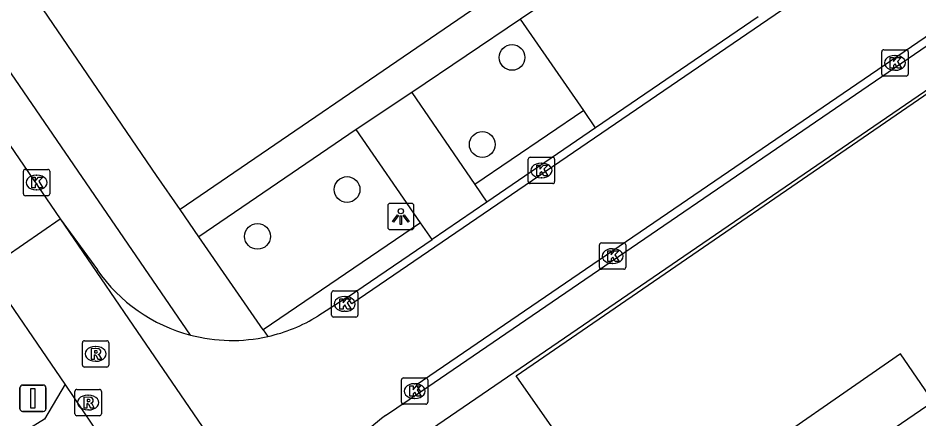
# Model space of a CAD drawing. Extents: x 155275 to 156263, y 382654 to 383635.
# Drawn here: x 155648.73 to 155682.95, y 383313.6 to 383328.85 of the extents above; entities that cross this region are included whole.
import ezdxf

# ---------------------------------------------------------------- set-up
doc = ezdxf.new("R2010")
doc.units = 0
for name, color, linetype in [('IMGEO_Boom', 7, 'Continuous'), ('IMGEO_Fietspad_gesloten', 7, 'Continuous'), ('IMGEO_Kolk', 7, 'Continuous'), ('IMGEO_Lichtpunt', 7, 'Continuous'), ('IMGEO_Pand', 7, 'Continuous'), ('IMGEO_Pand_overbouw', 7, 'Continuous'), ('IMGEO_Parkeervlak_open', 7, 'Continuous'), ('IMGEO_Rijbaan_lokaal_gesloten', 7, 'Continuous'), ('IMGEO_Rijbaan_lokaal_open', 7, 'Continuous'), ('IMGEO_Rioolput', 7, 'Continuous'), ('IMGEO_Verkeersbordpaal', 7, 'Continuous'), ('IMGEO_Voetpad_open', 7, 'Continuous')]:
    doc.layers.add(name, color=color, linetype=linetype)

msp = doc.modelspace()

# ---------------------------------------------------------------- linework, layer by layer
at = {"layer": 'IMGEO_Boom'}
for centre in [(155667.49, 383327.345), (155666.359, 383324.037), (155661.224, 383322.325), (155657.823, 383320.545)]:
    msp.add_circle(centre, 0.489, dxfattribs=at)
at = {"layer": 'IMGEO_Fietspad_gesloten'}
msp.add_lwpolyline([(155650.511, 383314.925), (155649.735, 383313.591), (155646.237, 383311.445), (155643.355, 383309.466)], dxfattribs=at)
at = {"layer": 'IMGEO_Kolk'}
for p, q in [((155681.609, 383327.638), (155682.461, 383327.638)), ((155681.534, 383326.712), (155681.534, 383327.564)), ((155682.022, 383327.418), (155682.047, 383327.418)), ((155682.535, 383327.564), (155682.535, 383326.712)), ((155682.461, 383326.638), (155681.609, 383326.638)), ((155682.045, 383326.858), (155682.02, 383326.858)), ((155668.181, 383323.55), (155669.033, 383323.55)), ((155668.106, 383322.624), (155668.106, 383323.476)), ((155668.594, 383323.33), (155668.619, 383323.33)), ((155669.107, 383323.476), (155669.107, 383322.624)), ((155648.93, 383322.165), (155648.93, 383323.017)), ((155649.005, 383323.091), (155649.857, 383323.091)), ((155649.418, 383322.871), (155649.443, 383322.871)), ((155649.931, 383323.017), (155649.931, 383322.165)), ((155669.033, 383322.55), (155668.181, 383322.55)), ((155668.617, 383322.77), (155668.592, 383322.77)), ((155649.441, 383322.311), (155649.416, 383322.311)), ((155649.857, 383322.091), (155649.005, 383322.091)), ((155670.808, 383319.368), (155670.808, 383320.22)), ((155670.883, 383320.294), (155671.735, 383320.294)), ((155671.809, 383320.22), (155671.809, 383319.368)), ((155671.296, 383320.074), (155671.321, 383320.074)), ((155671.319, 383319.514), (155671.294, 383319.514)), ((155671.735, 383319.294), (155670.883, 383319.294)), ((155660.634, 383317.549), (155660.634, 383318.401)), ((155660.709, 383318.475), (155661.561, 383318.475)), ((155661.635, 383318.401), (155661.635, 383317.549)), ((155661.122, 383318.255), (155661.147, 383318.255)), ((155661.561, 383317.475), (155660.709, 383317.475)), ((155661.145, 383317.695), (155661.12, 383317.695)), ((155663.29, 383314.238), (155663.29, 383315.09)), ((155663.365, 383315.164), (155664.217, 383315.164)), ((155664.291, 383315.09), (155664.291, 383314.238)), ((155663.778, 383314.944), (155663.803, 383314.944)), ((155663.801, 383314.384), (155663.776, 383314.384)), ((155664.217, 383314.164), (155663.365, 383314.164))]:
    msp.add_line(p, q, dxfattribs=at)
for points in [[(155681.609, 383327.638), (155682.461, 383327.638)], [(155681.534, 383326.712), (155681.534, 383327.564)], [(155681.855, 383327.338), (155681.978, 383327.338), (155681.978, 383327.187), (155682.108, 383327.338), (155682.272, 383327.338), (155682.126, 383327.187), (155682.279, 383326.938), (155682.127, 383326.938), (155682.042, 383327.102), (155681.978, 383327.035), (155681.978, 383326.938), (155681.855, 383326.938), (155681.855, 383327.338)], [(155682.535, 383327.564), (155682.535, 383326.712)], [(155682.461, 383326.638), (155681.609, 383326.638)], [(155668.181, 383323.55), (155669.033, 383323.55)], [(155668.106, 383322.624), (155668.106, 383323.476)], [(155668.427, 383323.25), (155668.55, 383323.25), (155668.55, 383323.099), (155668.68, 383323.25), (155668.844, 383323.25), (155668.698, 383323.099), (155668.851, 383322.85), (155668.699, 383322.85), (155668.614, 383323.014), (155668.55, 383322.947), (155668.55, 383322.85), (155668.427, 383322.85), (155668.427, 383323.25)], [(155669.107, 383323.476), (155669.107, 383322.624)], [(155648.93, 383322.165), (155648.93, 383323.017)], [(155649.005, 383323.091), (155649.857, 383323.091)], [(155649.931, 383323.017), (155649.931, 383322.165)], [(155649.251, 383322.791), (155649.374, 383322.791), (155649.374, 383322.64), (155649.504, 383322.791), (155649.668, 383322.791), (155649.522, 383322.64), (155649.675, 383322.391), (155649.523, 383322.391), (155649.438, 383322.555), (155649.374, 383322.488), (155649.374, 383322.391), (155649.251, 383322.391), (155649.251, 383322.791)], [(155669.033, 383322.55), (155668.181, 383322.55)], [(155649.857, 383322.091), (155649.005, 383322.091)], [(155670.808, 383319.368), (155670.808, 383320.22)], [(155670.883, 383320.294), (155671.735, 383320.294)], [(155671.809, 383320.22), (155671.809, 383319.368)], [(155671.129, 383319.994), (155671.252, 383319.994), (155671.252, 383319.843), (155671.382, 383319.994), (155671.546, 383319.994), (155671.4, 383319.843), (155671.553, 383319.594), (155671.401, 383319.594), (155671.316, 383319.758), (155671.252, 383319.691), (155671.252, 383319.594), (155671.129, 383319.594), (155671.129, 383319.994)], [(155671.735, 383319.294), (155670.883, 383319.294)], [(155660.634, 383317.549), (155660.634, 383318.401)], [(155660.709, 383318.475), (155661.561, 383318.475)], [(155661.635, 383318.401), (155661.635, 383317.549)], [(155660.955, 383318.175), (155661.078, 383318.175), (155661.078, 383318.024), (155661.208, 383318.175), (155661.372, 383318.175), (155661.226, 383318.024), (155661.379, 383317.775), (155661.227, 383317.775), (155661.142, 383317.939), (155661.078, 383317.872), (155661.078, 383317.775), (155660.955, 383317.775), (155660.955, 383318.175)], [(155661.561, 383317.475), (155660.709, 383317.475)], [(155663.29, 383314.238), (155663.29, 383315.09)], [(155663.365, 383315.164), (155664.217, 383315.164)], [(155664.291, 383315.09), (155664.291, 383314.238)], [(155663.611, 383314.864), (155663.734, 383314.864), (155663.734, 383314.713), (155663.864, 383314.864), (155664.028, 383314.864), (155663.882, 383314.713), (155664.035, 383314.464), (155663.883, 383314.464), (155663.798, 383314.628), (155663.734, 383314.561), (155663.734, 383314.464), (155663.611, 383314.464), (155663.611, 383314.864)], [(155664.217, 383314.164), (155663.365, 383314.164)]]:
    msp.add_lwpolyline(points, dxfattribs=at)
for centre, start, end in [((155681.611, 383327.562), 91.552, 178.448), ((155681.611, 383327.562), 91.552, 178.448), ((155682.459, 383327.562), 1.552, 88.448), ((155682.459, 383327.562), 1.552, 88.448), ((155681.611, 383326.714), 181.552, 268.448), ((155681.611, 383326.714), 181.552, 268.448), ((155682.459, 383326.714), 271.552, 358.448), ((155682.459, 383326.714), 271.552, 358.448), ((155668.183, 383323.474), 91.552, 178.448), ((155668.183, 383323.474), 91.552, 178.448), ((155669.031, 383323.474), 1.552, 88.448), ((155669.031, 383323.474), 1.552, 88.448), ((155649.007, 383323.015), 91.552, 178.448), ((155649.007, 383323.015), 91.552, 178.448), ((155649.855, 383323.015), 1.552, 88.448), ((155649.855, 383323.015), 1.552, 88.448), ((155668.183, 383322.626), 181.552, 268.448), ((155668.183, 383322.626), 181.552, 268.448), ((155669.031, 383322.626), 271.552, 358.448), ((155669.031, 383322.626), 271.552, 358.448), ((155649.007, 383322.167), 181.552, 268.448), ((155649.007, 383322.167), 181.552, 268.448), ((155649.855, 383322.167), 271.552, 358.448), ((155649.855, 383322.167), 271.552, 358.448), ((155670.885, 383320.218), 91.552, 178.448), ((155670.885, 383320.218), 91.552, 178.448), ((155671.733, 383320.218), 1.552, 88.448), ((155671.733, 383320.218), 1.552, 88.448), ((155670.885, 383319.37), 181.552, 268.448), ((155670.885, 383319.37), 181.552, 268.448), ((155671.733, 383319.37), 271.552, 358.448), ((155671.733, 383319.37), 271.552, 358.448), ((155660.711, 383318.399), 91.552, 178.448), ((155660.711, 383318.399), 91.552, 178.448), ((155661.559, 383318.399), 1.552, 88.448), ((155661.559, 383318.399), 1.552, 88.448), ((155660.711, 383317.551), 181.552, 268.448), ((155660.711, 383317.551), 181.552, 268.448), ((155661.559, 383317.551), 271.552, 358.448), ((155661.559, 383317.551), 271.552, 358.448), ((155663.367, 383315.088), 91.552, 178.448), ((155663.367, 383315.088), 91.552, 178.448), ((155664.215, 383315.088), 1.552, 88.448), ((155664.215, 383315.088), 1.552, 88.448), ((155663.367, 383314.24), 181.552, 268.448), ((155663.367, 383314.24), 181.552, 268.448), ((155664.215, 383314.24), 271.552, 358.448), ((155664.215, 383314.24), 271.552, 358.448)]:
    msp.add_arc(centre, 0.0765, start, end, dxfattribs=at)
for centre, major_axis, ratio, start_param, end_param in [((155682.021, 383327.138), (-0.387, 0.002), 0.722429, 4.712389, 7.853982), ((155682.046, 383327.138), (-0.39, 0.002), 0.717154, 1.570796, 4.712389), ((155668.593, 383323.05), (-0.387, 0.002), 0.722429, 4.712389, 7.853982), ((155668.618, 383323.05), (-0.39, 0.002), 0.717154, 1.570796, 4.712389), ((155649.417, 383322.591), (-0.387, 0.002), 0.722429, 4.712389, 7.853982), ((155649.442, 383322.591), (-0.39, 0.002), 0.717154, 1.570796, 4.712389), ((155671.295, 383319.794), (-0.387, 0.002), 0.722429, 4.712389, 7.853982), ((155671.32, 383319.794), (-0.39, 0.002), 0.717154, 1.570796, 4.712389), ((155661.121, 383317.975), (-0.387, 0.002), 0.722429, 4.712389, 7.853982), ((155661.146, 383317.975), (-0.39, 0.002), 0.717154, 1.570796, 4.712389), ((155663.777, 383314.664), (-0.387, 0.002), 0.722429, 4.712389, 7.853982), ((155663.802, 383314.664), (-0.39, 0.002), 0.717154, 1.570796, 4.712389)]:
    msp.add_ellipse(centre, major_axis=major_axis, ratio=ratio, start_param=start_param, end_param=end_param, dxfattribs=at)
at = {"layer": 'IMGEO_Lichtpunt'}
for p, q in [((155662.767, 383321.705), (155662.767, 383320.898)), ((155662.767, 383321.705), (155662.767, 383320.898)), ((155663.669, 383321.8), (155662.861, 383321.8)), ((155663.669, 383321.8), (155662.861, 383321.8)), ((155663.763, 383320.898), (155663.763, 383321.705)), ((155663.763, 383320.898), (155663.763, 383321.705)), ((155662.861, 383320.804), (155663.669, 383320.804)), ((155662.861, 383320.804), (155663.669, 383320.804))]:
    msp.add_line(p, q, dxfattribs=at)
for points in [[(155663.141, 383321.369), (155663.18, 383321.341), (155662.992, 383321.079), (155662.954, 383321.106), (155663.141, 383321.369)], [(155663.243, 383321.321), (155663.29, 383321.321), (155663.29, 383320.999), (155663.243, 383320.999), (155663.243, 383321.321)], [(155663.353, 383321.341), (155663.391, 383321.368), (155663.578, 383321.106), (155663.539, 383321.078), (155663.353, 383321.341)]]:
    msp.add_lwpolyline(points, dxfattribs=at)
msp.add_circle((155663.266, 383321.503), 0.0994, dxfattribs=at)
for centre, start, end in [((155662.861, 383321.705), 90, 180), ((155662.861, 383321.705), 90, 180), ((155663.669, 383321.705), 0, 90), ((155663.669, 383321.705), 0, 90), ((155662.861, 383320.898), 180, 270), ((155662.861, 383320.898), 180, 270), ((155663.669, 383320.898), 270, 0), ((155663.669, 383320.898), 270, 360)]:
    msp.add_arc(centre, 0.0946, start, end, dxfattribs=at)
at = {"layer": 'IMGEO_Pand'}
msp.add_lwpolyline([(155683.482, 383314.262), (155682.239, 383316.077), (155675.748, 383311.563), (155676.947, 383309.789), (155671.686, 383306.168), (155667.803, 383311.897), (155669.27, 383312.926), (155667.643, 383315.246), (155685.633, 383327.606)], dxfattribs=at)
at = {"layer": 'IMGEO_Pand_overbouw'}
msp.add_lwpolyline([(155683.482, 383314.262), (155682.239, 383316.077), (155675.748, 383311.563), (155676.947, 383309.789)], close=True, dxfattribs=at)
at = {"layer": 'IMGEO_Parkeervlak_open'}
for points in [[(155670.212, 383325.323), (155667.807, 383328.798)], [(155663.683, 383326.018), (155666.077, 383322.518)], [(155664.014, 383321.06), (155661.575, 383324.608)]]:
    msp.add_lwpolyline(points, dxfattribs=at)
at = {"layer": 'IMGEO_Rijbaan_lokaal_gesloten'}
for points in [[(155779.897, 383398.895), (155721.169, 383358.828), (155661.404, 383317.986), (155661.244, 383318.235)], [(155782.106, 383395.69), (155715.377, 383350.126), (155663.845, 383314.887), (155664.009, 383314.637)], [(155603.246, 383390.171), (155650.33, 383321.209)], [(155664.009, 383314.637), (155684.541, 383328.678)], [(155676.837, 383328.892), (155670.662, 383324.672)], [(155670.662, 383324.672), (155666.533, 383321.85)], [(155666.533, 383321.85), (155664.45, 383320.426)], [(155647.53, 383319.282), (155650.33, 383321.209)], [(155650.33, 383321.209), (155652.923, 383317.411), (155659.999, 383307.058), (155662.23, 383303.795)], [(155661.244, 383318.235), (155664.45, 383320.426)], [(155650.511, 383314.925), (155647.53, 383319.282)], [(155653.216, 383310.97), (155652.735, 383311.673), (155651.547, 383313.41), (155650.511, 383314.925)]]:
    msp.add_lwpolyline(points, dxfattribs=at)
at = {"layer": 'IMGEO_Rijbaan_lokaal_open'}
for points in [[(155650.33, 383321.209), (155651.739, 383319.271)], [(155661.244, 383318.235), (155660.115, 383317.515)], [(155662.689, 383313.737), (155664.009, 383314.637)]]:
    msp.add_lwpolyline(points, dxfattribs=at)
for centre, radius, start, end in [((155656.847, 383322.796), 6.207, 214.6094, 255.3631), ((155656.861, 383322.761), 6.173, 282.6203, 301.8098), ((155656.855, 383322.772), 6.185, 255.2355, 282.6535), ((155666.199, 383308.817), 6.044, 125.5045, 146.3484)]:
    msp.add_arc(centre, radius, start, end, dxfattribs=at)
at = {"layer": 'IMGEO_Rioolput'}
for p, q in [((155651.174, 383315.651), (155651.174, 383316.503)), ((155651.249, 383316.577), (155652.101, 383316.577)), ((155651.662, 383316.357), (155651.687, 383316.357)), ((155652.175, 383316.503), (155652.175, 383315.651)), ((155651.685, 383315.797), (155651.66, 383315.797)), ((155652.101, 383315.577), (155651.249, 383315.577)), ((155650.89, 383313.801), (155650.89, 383314.653)), ((155650.965, 383314.727), (155651.817, 383314.727)), ((155651.891, 383314.653), (155651.891, 383313.801)), ((155651.378, 383314.507), (155651.403, 383314.507)), ((155651.401, 383313.947), (155651.376, 383313.947)), ((155651.817, 383313.727), (155650.965, 383313.727))]:
    msp.add_line(p, q, dxfattribs=at)
for points in [[(155651.174, 383315.651), (155651.174, 383316.503)], [(155651.249, 383316.577), (155652.101, 383316.577)], [(155652.175, 383316.503), (155652.175, 383315.651)], [(155651.763, 383316.275), (155651.511, 383316.277), (155651.511, 383315.877)], [(155651.511, 383315.877), (155651.635, 383315.877), (155651.635, 383316.039), (155651.646, 383316.039)], [(155651.689, 383316.196), (155651.635, 383316.196), (155651.635, 383316.115)], [(155651.635, 383316.115), (155651.687, 383316.115)], [(155651.693, 383316.01), (155651.764, 383315.877), (155651.904, 383315.877), (155651.839, 383316.003)], [(155652.101, 383315.577), (155651.249, 383315.577)], [(155650.89, 383313.801), (155650.89, 383314.653)], [(155650.965, 383314.727), (155651.817, 383314.727)], [(155651.891, 383314.653), (155651.891, 383313.801)], [(155651.479, 383314.425), (155651.227, 383314.427), (155651.227, 383314.027)], [(155651.405, 383314.346), (155651.351, 383314.346), (155651.351, 383314.265)], [(155651.227, 383314.027), (155651.351, 383314.027), (155651.351, 383314.189), (155651.362, 383314.189)], [(155651.351, 383314.265), (155651.403, 383314.265)], [(155651.409, 383314.16), (155651.48, 383314.027), (155651.62, 383314.027), (155651.555, 383314.153)], [(155651.817, 383313.727), (155650.965, 383313.727)]]:
    msp.add_lwpolyline(points, dxfattribs=at)
for centre, radius, start, end in [((155651.251, 383316.501), 0.0765, 91.552, 178.448), ((155651.251, 383316.501), 0.0765, 91.552, 178.448), ((155652.099, 383316.501), 0.0765, 1.552, 88.448), ((155652.099, 383316.501), 0.0765, 1.552, 88.448), ((155651.645, 383315.986), 0.0533, 26.0293, 88.6989), ((155651.671, 383316.304), 0.19, 274.7715, 282.9687), ((155651.695, 383316.1), 0.0964, 77.0061, 93.1865), ((155651.709, 383316.157), 0.0378, 276.6634, 79.6772), ((155651.762, 383316.165), 0.109, 350.3612, 89.416), ((155651.76, 383316.165), 0.112, 277.5842, 350.9817), ((155651.744, 383315.95), 0.108, 29.5134, 73.7905), ((155651.251, 383315.653), 0.0765, 181.552, 268.448), ((155651.251, 383315.653), 0.0765, 181.552, 268.448), ((155652.099, 383315.653), 0.0765, 271.552, 358.448), ((155652.099, 383315.653), 0.0765, 271.552, 358.448), ((155650.967, 383314.651), 0.0765, 91.552, 178.448), ((155650.967, 383314.651), 0.0765, 91.552, 178.448), ((155651.815, 383314.651), 0.0765, 1.552, 88.448), ((155651.815, 383314.651), 0.0765, 1.552, 88.448), ((155651.411, 383314.25), 0.0964, 77.0061, 93.1865), ((155651.425, 383314.307), 0.0378, 276.6634, 79.6772), ((155651.478, 383314.315), 0.109, 350.3612, 89.416), ((155651.476, 383314.315), 0.112, 277.5842, 350.9817), ((155651.361, 383314.136), 0.0533, 26.0293, 88.6989), ((155651.387, 383314.454), 0.19, 274.7715, 282.9687), ((155651.46, 383314.1), 0.108, 29.5134, 73.7905), ((155650.967, 383313.803), 0.0765, 181.552, 268.448), ((155650.967, 383313.803), 0.0765, 181.552, 268.448), ((155651.815, 383313.803), 0.0765, 271.552, 358.448), ((155651.815, 383313.803), 0.0765, 271.552, 358.448)]:
    msp.add_arc(centre, radius, start, end, dxfattribs=at)
for centre, major_axis, ratio, start_param, end_param in [((155651.661, 383316.077), (-0.387, 0.002), 0.722429, 4.712389, 7.853982), ((155651.686, 383316.077), (-0.39, 0.002), 0.717154, 1.570796, 4.712389), ((155651.377, 383314.227), (-0.387, 0.002), 0.722429, 4.712389, 7.853982), ((155651.402, 383314.227), (-0.39, 0.002), 0.717154, 1.570796, 4.712389)]:
    msp.add_ellipse(centre, major_axis=major_axis, ratio=ratio, start_param=start_param, end_param=end_param, dxfattribs=at)
at = {"layer": 'IMGEO_Verkeersbordpaal'}
for p, q in [((155648.798, 383313.992), (155648.798, 383314.792)), ((155648.798, 383314.792), (155648.798, 383313.992)), ((155648.898, 383314.892), (155649.688, 383314.892)), ((155649.688, 383314.892), (155648.898, 383314.892)), ((155649.788, 383314.792), (155649.788, 383313.992)), ((155649.788, 383313.992), (155649.788, 383314.792)), ((155649.688, 383313.892), (155648.898, 383313.892)), ((155648.898, 383313.892), (155649.688, 383313.892))]:
    msp.add_line(p, q, dxfattribs=at)
msp.add_lwpolyline([(155649.218, 383314.767), (155649.368, 383314.767), (155649.368, 383314.017), (155649.218, 383314.017), (155649.218, 383314.767)], dxfattribs=at)
for centre, start, end in [((155648.898, 383314.792), 90, 180), ((155648.898, 383314.792), 90, 180), ((155649.688, 383314.792), 0, 90), ((155649.688, 383314.792), 360, 90), ((155648.898, 383313.992), 180, 270), ((155648.898, 383313.992), 180, 270), ((155649.688, 383313.992), 270, 0), ((155649.688, 383313.992), 270, 0)]:
    msp.add_arc(centre, 0.1, start, end, dxfattribs=at)
at = {"layer": 'IMGEO_Voetpad_open'}
for points in [[(155654.882, 383321.57), (155653.992, 383322.86), (155605.827, 383393.52), (155605.754, 383393.471)], [(155655.279, 383316.791), (155616.345, 383373.664), (155603.776, 383392.148)], [(155680.25, 383338.906), (155677.497, 383337.038), (155654.882, 383321.57)], [(155674.021, 383333.004), (155667.807, 383328.798)], [(155667.807, 383328.798), (155663.683, 383326.018)], [(155685.56, 383327.69), (155661.788, 383311.41)], [(155663.683, 383326.018), (155661.575, 383324.608)], [(155670.212, 383325.323), (155666.077, 383322.518)], [(155670.662, 383324.672), (155670.212, 383325.323)], [(155661.575, 383324.608), (155655.599, 383320.531)], [(155666.077, 383322.518), (155666.533, 383321.85)], [(155655.599, 383320.531), (155654.882, 383321.57)], [(155664.014, 383321.06), (155658.043, 383316.991)], [(155664.45, 383320.426), (155664.014, 383321.06)], [(155658.043, 383316.991), (155655.599, 383320.531)], [(155658.043, 383316.991), (155658.21, 383316.737)]]:
    msp.add_lwpolyline(points, dxfattribs=at)

doc.saveas('drawing.dxf')
